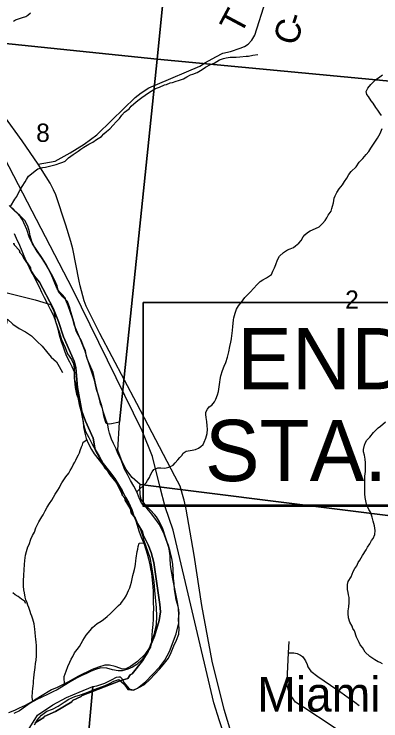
# Model space of a CAD drawing. Extents: x 0 to 34, y 0 to 22.
# Drawn here: x 4.254 to 5.092, y 17.776 to 19.391 of the extents above; entities that cross this region are included whole.
import ezdxf

# ---------------------------------------------------------------- set-up
doc = ezdxf.new("R2010")
doc.units = 0
for name, color, linetype in [('GM_X_County_Road', 7, 'Continuous'), ('GM_X_County_Road_Text', 7, 'Continuous'), ('GM_X_Major_River', 7, 'Continuous'), ('GM_X_Minor_River', 7, 'Continuous'), ('GM_X_Rail_Line', 7, 'Continuous'), ('GM_X_Section', 7, 'Continuous'), ('GM_X_Section_Text', 7, 'Continuous'), ('GM_X_State_Route', 7, 'Continuous'), ('GM_X_Township_Road', 7, 'Continuous'), ('GM_X_Unincorporated_Text', 7, 'Continuous'), ('SH_Masking', 7, 'Continuous'), ('SH_Text', 7, 'Continuous')]:
    doc.layers.add(name, color=color, linetype=linetype)

msp = doc.modelspace()

# ---------------------------------------------------------------- linework, layer by layer
at = {"layer": 'GM_X_County_Road'}
for points in [[(4.309, 19.048), (4.3479, 19.055), (4.3822, 19.0742), (4.4142, 19.0939), (4.4436, 19.1148), (4.4776, 19.1488), (4.5306, 19.2002), (4.5446, 19.2113), (4.562, 19.2226), (4.5823, 19.2312), (4.6783, 19.272), (4.6918, 19.28), (4.7153, 19.293), (4.7315, 19.3017), (4.7487, 19.3058), (4.7705, 19.3129), (4.7809, 19.3168), (4.7894, 19.3219), (4.7976, 19.3311), (4.8044, 19.3427), (4.8293, 19.4219)], [(4.309, 19.048), (4.2727, 19.1015), (4.231, 19.1594), (4.2088, 19.1902), (4.1788, 19.223), (4.1594, 19.2559), (4.1455, 19.283), (4.1367, 19.3136), (4.1299, 19.3397), (4.1269, 19.3743), (4.1228, 19.4109)], [(4.4033, 18.7803), (4.3887, 18.8545), (4.3839, 18.8713), (4.3727, 18.9084), (4.3496, 18.9778), (4.3442, 18.9894), (4.337, 19.0044), (4.309, 19.048)], [(4.6422, 18.2827), (4.634, 18.312), (4.6213, 18.3351), (4.5347, 18.5008), (4.4503, 18.661), (4.4189, 18.7234), (4.4143, 18.736), (4.4054, 18.7697), (4.4033, 18.7803)], [(4.7647, 17.6443), (4.7654, 17.6479), (4.7688, 17.6641), (4.7694, 17.6724), (4.7683, 17.682), (4.7639, 17.6993), (4.7619, 17.706), (4.7568, 17.7224), (4.7549, 17.7337), (4.7343, 17.8019), (4.707, 17.912), (4.6835, 18.0395), (4.6657, 18.1543), (4.6473, 18.2596), (4.643, 18.2799), (4.6422, 18.2827)]]:
    msp.add_lwpolyline(points, dxfattribs=at)
at = {"layer": 'GM_X_Major_River'}
for points in [[(4.5348, 18.2992), (4.5276, 18.312), (4.5204, 18.3251), (4.5132, 18.3386), (4.5068, 18.351), (4.5023, 18.3641), (4.498, 18.3741), (4.4916, 18.3868), (4.4873, 18.3972), (4.4817, 18.4095), (4.477, 18.4199), (4.4725, 18.433), (4.4702, 18.4426), (4.4682, 18.4521), (4.4647, 18.4621), (4.4616, 18.4717), (4.4581, 18.4825), (4.4547, 18.4955), (4.4513, 18.5074), (4.4468, 18.5204), (4.4426, 18.5331), (4.4392, 18.5473), (4.4369, 18.5568), (4.4334, 18.5683), (4.4286, 18.5822), (4.4244, 18.5956), (4.4199, 18.6083), (4.4172, 18.6213), (4.4123, 18.634), (4.4081, 18.644), (4.4012, 18.6564), (4.3962, 18.6664), (4.3935, 18.676), (4.3908, 18.6878), (4.3871, 18.7005), (4.3843, 18.7105), (4.3809, 18.722), (4.3763, 18.7339), (4.3657, 18.7452), (4.3558, 18.7569), (4.3524, 18.77), (4.3467, 18.7838), (4.3399, 18.7969), (4.3331, 18.8086), (4.3251, 18.8217), (4.3168, 18.8349), (4.307, 18.8481), (4.2994, 18.8617), (4.2952, 18.8713), (4.2914, 18.8839), (4.2898, 18.8935), (4.2856, 18.9065), (4.2788, 18.9189), (4.2678, 18.931), (4.2556, 18.9417), (4.2434, 18.9534)], [(4.2543, 18.8896), (4.2593, 18.8792), (4.2668, 18.863), (4.2721, 18.8496), (4.2767, 18.8384), (4.282, 18.8265), (4.2888, 18.8122), (4.2934, 18.8022), (4.2995, 18.7921), (4.3045, 18.7809), (4.3113, 18.7678), (4.3166, 18.7555), (4.3227, 18.7435), (4.3306, 18.7285), (4.337, 18.7165), (4.3442, 18.7022), (4.3491, 18.6891), (4.3536, 18.6738), (4.3559, 18.6638), (4.3586, 18.6527), (4.3621, 18.6424), (4.3663, 18.6305), (4.3705, 18.6193), (4.3743, 18.6089), (4.3808, 18.5962), (4.3865, 18.5858), (4.3922, 18.5723), (4.3917, 18.5579), (4.3955, 18.5456), (4.3978, 18.5333), (4.399, 18.5238), (4.4005, 18.5112), (4.4032, 18.499), (4.4069, 18.4848), (4.4089, 18.4749), (4.4118, 18.4592), (4.413, 18.4481), (4.4156, 18.4336), (4.419, 18.4214), (4.4243, 18.4087), (4.4315, 18.3959), (4.4373, 18.3862), (4.4486, 18.3718), (4.4592, 18.3582), (4.4694, 18.3449), (4.4767, 18.3352), (4.4843, 18.3247)], [(4.4843, 18.3247), (4.4938, 18.3111), (4.5021, 18.2991), (4.509, 18.2867), (4.5162, 18.2743), (4.5233, 18.2585), (4.5282, 18.2443), (4.5324, 18.2328), (4.5355, 18.2232), (4.5396, 18.2102), (4.5449, 18.1956), (4.5505, 18.1817), (4.5547, 18.1698), (4.5581, 18.1572), (4.5612, 18.1464), (4.5642, 18.1327), (4.5662, 18.1231), (4.5681, 18.1128), (4.5695, 18.0975), (4.571, 18.083), (4.5718, 18.0716), (4.5722, 18.0598), (4.5721, 18.0446), (4.5725, 18.0344), (4.5724, 18.0199), (4.5721, 18.0085), (4.5713, 17.996), (4.5701, 17.982), (4.569, 17.9718), (4.5682, 17.9581), (4.5659, 17.9441), (4.5571, 17.9296), (4.5476, 17.917), (4.535, 17.9048), (4.5246, 17.8987), (4.5142, 17.8937), (4.5015, 17.8899), (4.4921, 17.8902), (4.4792, 17.8925), (4.4664, 17.8963), (4.4524, 17.8971), (4.4401, 17.8933), (4.429, 17.8887), (4.4194, 17.8844), (4.4093, 17.8798), (4.3966, 17.8737), (4.3827, 17.8654), (4.3684, 17.8564), (4.3525, 17.8466), (4.3428, 17.842), (4.3309, 17.8363), (4.3178, 17.8302), (4.3066, 17.8248), (4.2908, 17.8162), (4.2803, 17.8089), (4.2663, 17.7991), (4.254, 17.7927)], [(4.301, 17.7669), (4.3066, 17.777), (4.3173, 17.7892), (4.3293, 17.7979), (4.342, 17.8029), (4.3551, 17.8097), (4.3687, 17.8184), (4.3795, 17.8253), (4.3934, 17.8313), (4.4057, 17.8355), (4.4168, 17.8393), (4.4264, 17.8432), (4.4376, 17.8478), (4.4479, 17.8513), (4.4622, 17.8565), (4.4725, 17.8611), (4.4822, 17.8669), (4.4937, 17.87), (4.5055, 17.8597), (4.5143, 17.8477), (4.5268, 17.8458), (4.5391, 17.8519), (4.5522, 17.8591), (4.5647, 17.8705), (4.5758, 17.8827), (4.5875, 17.8944), (4.5982, 17.9074), (4.6069, 17.9193), (4.613, 17.932), (4.6195, 17.9474), (4.6256, 17.9605), (4.6306, 17.9737), (4.6314, 17.9866), (4.6309, 17.9961), (4.6298, 18.009), (4.6313, 18.0208), (4.6305, 18.0307), (4.6278, 18.0425), (4.6247, 18.0525), (4.6228, 18.0632), (4.6209, 18.0762), (4.6198, 18.0888), (4.6186, 18.1017), (4.6177, 18.1207), (4.6166, 18.1341), (4.6144, 18.1467), (4.6107, 18.1631), (4.6073, 18.1762), (4.602, 18.1896), (4.5975, 18.2023), (4.5914, 18.2154), (4.5857, 18.2251), (4.5755, 18.2391), (4.566, 18.2519), (4.5579, 18.262), (4.5465, 18.2719), (4.5401, 18.2858), (4.5348, 18.2992)]]:
    msp.add_lwpolyline(points, dxfattribs=at)
at = {"layer": 'GM_X_Minor_River'}
for points in [[(4.2527, 19.3746), (4.2578, 19.3775), (4.267, 19.3806), (4.2739, 19.383), (4.2808, 19.3858), (4.2859, 19.3887), (4.2918, 19.3942)], [(4.2461, 18.9509), (4.2558, 18.9683), (4.2605, 18.9742), (4.263, 18.9791), (4.2678, 18.9876), (4.2727, 18.9973), (4.2795, 19.0074), (4.2828, 19.0133), (4.2876, 19.0204), (4.2942, 19.0259), (4.3028, 19.0328), (4.3083, 19.0372), (4.3202, 19.0405), (4.3263, 19.0415), (4.3351, 19.0438), (4.3508, 19.0471), (4.3585, 19.0502), (4.3658, 19.0527), (4.3708, 19.0551), (4.379, 19.0625), (4.3895, 19.0701), (4.4004, 19.0777), (4.4066, 19.0824), (4.4133, 19.0871), (4.4249, 19.0936), (4.4345, 19.0985), (4.4423, 19.104), (4.454, 19.1112), (4.4591, 19.1175), (4.4654, 19.1226), (4.4728, 19.1288), (4.4803, 19.1369), (4.4874, 19.1446), (4.4953, 19.1527), (4.5004, 19.1601), (4.5067, 19.1667), (4.5173, 19.1747), (4.522, 19.1807), (4.5275, 19.1862), (4.5369, 19.1934), (4.5463, 19.2003), (4.5536, 19.2054), (4.5638, 19.2127), (4.5777, 19.2209), (4.5866, 19.224), (4.5977, 19.229), (4.6027, 19.2299), (4.6112, 19.2335), (4.6165, 19.2344), (4.6246, 19.2379), (4.6296, 19.2393), (4.6415, 19.2431), (4.6489, 19.2474), (4.657, 19.252), (4.6628, 19.2537), (4.6728, 19.2576), (4.6798, 19.2623), (4.686, 19.2658), (4.6918, 19.2698), (4.703, 19.2759), (4.7115, 19.279), (4.7173, 19.283), (4.7235, 19.2862), (4.7327, 19.2897), (4.7388, 19.291), (4.748, 19.2926), (4.762, 19.2925), (4.7704, 19.293), (4.7845, 19.2948), (4.7898, 19.295), (4.7998, 19.2969), (4.811, 19.2986)], [(5.0934, 19.1595), (5.0902, 19.1649), (5.0851, 19.1712), (5.0808, 19.1778), (5.0747, 19.1871), (5.0703, 19.193), (5.0642, 19.2023), (5.0605, 19.2074), (5.0585, 19.2143), (5.0622, 19.2214), (5.0693, 19.2303), (5.0799, 19.2409), (5.0897, 19.2478), (5.0963, 19.2518)], [(4.9973, 18.9918), (5.0048, 19.0006), (5.0093, 19.0085), (5.0144, 19.0159), (5.0193, 19.0245), (5.0245, 19.0311), (5.0355, 19.0422), (5.0427, 19.0529), (5.0509, 19.061), (5.0585, 19.0699), (5.0648, 19.0773), (5.0696, 19.0847), (5.0772, 19.0962), (5.0844, 19.1077), (5.0909, 19.1182), (5.0954, 19.1298)], [(4.5348, 18.2992), (4.556, 18.3195), (4.5589, 18.3251), (4.5633, 18.3321), (4.5662, 18.3381), (4.5698, 18.3452), (4.5738, 18.35), (4.5827, 18.3543), (4.5895, 18.354), (4.599, 18.353), (4.6082, 18.3553), (4.6174, 18.3599), (4.6222, 18.3658), (4.6281, 18.3721), (4.6332, 18.3776), (4.6376, 18.3824), (4.6408, 18.3872), (4.6474, 18.392), (4.6611, 18.3945), (4.6684, 18.3958), (4.6757, 18.3993), (4.6812, 18.4026), (4.6863, 18.4077), (4.6887, 18.4126), (4.6925, 18.4219), (4.6955, 18.4325), (4.6962, 18.4427), (4.6957, 18.4503), (4.6945, 18.4603), (4.693, 18.4691), (4.6921, 18.4763), (4.6926, 18.4816), (4.6959, 18.4883), (4.7002, 18.4931), (4.7061, 18.4975), (4.712, 18.5049), (4.7153, 18.5112), (4.719, 18.5206), (4.7212, 18.5285), (4.7227, 18.5391), (4.7242, 18.5501), (4.7252, 18.5561), (4.7266, 18.5644), (4.7308, 18.5764), (4.7346, 18.5866), (4.7383, 18.5948), (4.7418, 18.6068), (4.7448, 18.6189), (4.7475, 18.6313), (4.7494, 18.6412), (4.7508, 18.6491), (4.7518, 18.6563), (4.7524, 18.6612), (4.753, 18.6684), (4.754, 18.6764), (4.7557, 18.6923), (4.7567, 18.6972), (4.7593, 18.7073), (4.7623, 18.7167), (4.7667, 18.7242), (4.7742, 18.7327), (4.7818, 18.743), (4.7893, 18.7508), (4.7947, 18.7559), (4.8011, 18.7637), (4.8094, 18.7729), (4.8168, 18.7795), (4.8227, 18.7834), (4.8312, 18.7881), (4.8421, 18.7961), (4.8457, 18.8032), (4.8494, 18.811), (4.852, 18.8189), (4.8558, 18.8294), (4.861, 18.838), (4.87, 18.8464), (4.8793, 18.8522), (4.8847, 18.8543), (4.8924, 18.8574), (4.8975, 18.8611), (4.9045, 18.8677), (4.9101, 18.8739), (4.9149, 18.8817), (4.9185, 18.8866), (4.9244, 18.8921), (4.9309, 18.8953), (4.9429, 18.9013), (4.951, 18.9048), (4.9589, 18.9125), (4.9648, 18.9196), (4.9688, 18.9251), (4.9721, 18.9318), (4.9784, 18.9407), (4.9802, 18.9468), (4.9815, 18.9517), (4.9837, 18.9599), (4.9846, 18.9649), (4.9859, 18.9705), (4.988, 18.9754), (4.9917, 18.9832), (4.9973, 18.9918)], [(4.2376, 18.6831), (4.239, 18.694), (4.2511, 18.6822), (4.2657, 18.6723), (4.2807, 18.665), (4.2944, 18.6555), (4.3074, 18.6426), (4.3188, 18.6324), (4.3287, 18.6199), (4.3394, 18.6067), (4.3512, 18.5961), (4.3573, 18.5853), (4.3649, 18.5718)], [(5.0957, 17.9061), (5.0908, 17.9093), (5.086, 17.911), (5.0781, 17.915), (5.0719, 17.9202), (5.067, 17.9226), (5.0567, 17.9325), (5.0503, 17.9433), (5.0452, 17.9496), (5.0427, 17.955), (5.0363, 17.9674), (5.0318, 17.9816), (5.0279, 17.9871), (5.0269, 17.992), (5.0215, 18.001), (5.0184, 18.0109), (5.0173, 18.0209), (5.0175, 18.0273), (5.0189, 18.0364), (5.02, 18.0466), (5.0197, 18.058), (5.0184, 18.0642), (5.0174, 18.0695), (5.0157, 18.076), (5.0158, 18.0874), (5.0175, 18.0946), (5.024, 18.105), (5.0293, 18.1174), (5.033, 18.1241), (5.037, 18.13), (5.0403, 18.1379), (5.0443, 18.1431), (5.0499, 18.1539), (5.0587, 18.1665), (5.062, 18.1725), (5.0672, 18.1807), (5.0709, 18.1881), (5.0748, 18.1929), (5.0786, 18.2019), (5.0789, 18.211), (5.0773, 18.2214), (5.0747, 18.2321), (5.072, 18.2417), (5.0675, 18.254), (5.0646, 18.259), (5.0597, 18.271), (5.0581, 18.2786), (5.0564, 18.2859), (5.0559, 18.2943), (5.0554, 18.3019), (5.0555, 18.3145), (5.0557, 18.3194), (5.0557, 18.33), (5.0558, 18.335), (5.057, 18.346), (5.0574, 18.3573), (5.0573, 18.3657), (5.056, 18.3737), (5.0545, 18.3833), (5.0524, 18.3906), (5.0522, 18.3963), (5.0552, 18.4057), (5.0573, 18.4121), (5.0598, 18.4173), (5.0673, 18.4243), (5.0752, 18.435), (5.0858, 18.4453), (5.0913, 18.4489), (5.103, 18.4591)], [(4.2975, 17.8199), (4.2954, 17.8302), (4.2966, 17.8424), (4.2972, 17.8499), (4.2978, 17.8552), (4.2984, 17.8613), (4.2986, 17.8674), (4.2992, 17.8731), (4.3002, 17.8818), (4.3008, 17.8871), (4.3023, 17.8976), (4.3034, 17.9071), (4.3048, 17.9147), (4.3055, 17.9245), (4.3055, 17.9352), (4.3052, 17.9481), (4.3047, 17.9553), (4.3038, 17.9626), (4.3036, 17.9683), (4.3024, 17.9778), (4.3019, 17.9854), (4.301, 17.9916), (4.3, 17.9973), (4.2987, 18.0027), (4.297, 18.008), (4.2946, 18.015), (4.2925, 18.0207), (4.2908, 18.0261), (4.2877, 18.0346), (4.2856, 18.04), (4.2839, 18.0457), (4.281, 18.0523), (4.2797, 18.0584), (4.2782, 18.0687), (4.2769, 18.0756), (4.2761, 18.0836), (4.2757, 18.0958), (4.2766, 18.1091), (4.2777, 18.1208), (4.2781, 18.133), (4.2788, 18.1424), (4.2798, 18.1481), (4.2804, 18.1542), (4.2826, 18.1632), (4.286, 18.1737), (4.2885, 18.1786), (4.2927, 18.1914), (4.296, 18.1996), (4.3008, 18.2074), (4.3042, 18.2168), (4.3111, 18.2306), (4.3176, 18.2422), (4.3208, 18.247), (4.3253, 18.256), (4.3298, 18.2642), (4.335, 18.2724), (4.3406, 18.2805), (4.3446, 18.2872), (4.3482, 18.2936), (4.3539, 18.3033), (4.3579, 18.3088), (4.3604, 18.3148), (4.3632, 18.32), (4.3676, 18.3263), (4.3728, 18.3338), (4.3791, 18.3419), (4.3824, 18.3479), (4.3864, 18.3542), (4.3893, 18.3606), (4.3933, 18.3669), (4.3957, 18.3717), (4.3978, 18.3766), (4.4015, 18.3837), (4.4035, 18.3886), (4.4056, 18.3938), (4.4085, 18.4017), (4.4106, 18.4066), (4.412, 18.413), (4.4202, 18.4184)], [(4.3698, 17.8573), (4.3688, 17.8771), (4.373, 17.8891), (4.3772, 17.9004), (4.3817, 17.9097), (4.3846, 17.9169), (4.3882, 17.9232), (4.3923, 17.931), (4.3983, 17.9392), (4.4038, 17.9458), (4.4078, 17.9529), (4.4111, 17.9593), (4.4155, 17.9659), (4.4191, 17.9715), (4.4238, 17.9767), (4.4278, 17.9826), (4.4334, 17.9893), (4.4443, 17.998), (4.4533, 18.0038), (4.4583, 18.0074), (4.4669, 18.0147), (4.4743, 18.0209), (4.481, 18.0272), (4.4877, 18.0338), (4.4932, 18.0393), (4.4979, 18.0444), (4.5023, 18.0496), (4.5067, 18.0552), (4.5103, 18.0619), (4.5136, 18.0686), (4.516, 18.0738), (4.5185, 18.0802), (4.5202, 18.0855), (4.5224, 18.0926), (4.5238, 18.1002), (4.5259, 18.1077), (4.5273, 18.1133), (4.5291, 18.1216), (4.5309, 18.1288), (4.5314, 18.1337), (4.5324, 18.1413), (4.533, 18.1474), (4.5336, 18.153), (4.5345, 18.1579), (4.5355, 18.1632), (4.5368, 18.1685), (4.5381, 18.1745), (4.5403, 18.1821), (4.5502, 18.1824)], [(4.2815, 18.0443), (4.2779, 18.0497), (4.2716, 18.0541), (4.2638, 18.0597), (4.2571, 18.0638), (4.2512, 18.0681)]]:
    msp.add_lwpolyline(points, dxfattribs=at)
at = {"layer": 'GM_X_Rail_Line'}
msp.add_lwpolyline([(5.1615, 17.5723), (5.088, 17.599), (5.0342, 17.6053), (4.887, 17.6195), (4.83, 17.6353), (4.7724, 17.6732), (4.7404, 17.7248), (4.7237, 17.7759), (4.711, 17.8174), (4.618, 18.2116), (4.5993, 18.2652), (4.5884, 18.3089), (4.5705, 18.3799), (4.5466, 18.4385), (4.3883, 18.7617), (4.1493, 19.2211), (4.1129, 19.2987), (4.0971, 19.3526), (4.0971, 19.4175)], dxfattribs=at)
at = {"layer": 'GM_X_Section'}
for points in [[(4.6719, 20.1929), (4.5809, 19.2879), (3.5863, 19.3905), (3.585, 19.4156)], [(3.5863, 19.3905), (4.5809, 19.2879), (4.4948, 18.4581), (4.4731, 18.4537), (4.4648, 18.455), (4.4603, 18.4699), (4.4566, 18.4897), (4.4519, 18.5004), (4.4491, 18.5111), (4.4467, 18.5218), (4.4439, 18.5309), (4.4408, 18.5439), (4.4347, 18.5717), (4.4218, 18.6019), (4.4169, 18.621), (4.4062, 18.6474), (4.3922, 18.6796), (4.3888, 18.694), (4.3778, 18.7246), (4.3728, 18.7376), (4.371, 18.7426), (4.3644, 18.7499), (4.3577, 18.7562), (4.3526, 18.7631), (4.3394, 18.7968), (4.3267, 18.8202), (4.3176, 18.8348), (4.296, 18.8656), (4.2888, 18.8821), (4.2831, 18.8989), (4.2734, 18.9207), (4.2687, 18.928), (4.2499, 18.9486)], [(4.2263, 18.7567), (4.3027, 18.7382), (4.3373, 18.7275), (4.3453, 18.7125), (4.3472, 18.6985), (4.3485, 18.6905), (4.3581, 18.6626), (4.363, 18.6473), (4.3709, 18.6293), (4.3763, 18.6148), (4.3854, 18.6013), (4.3897, 18.5921), (4.3918, 18.5822), (4.3919, 18.5739), (4.3922, 18.5538), (4.3937, 18.5375), (4.3971, 18.5222), (4.4025, 18.5085), (4.406, 18.4993), (4.4069, 18.4883), (4.4085, 18.4772), (4.4135, 18.4498), (4.4174, 18.4369), (4.425, 18.4234), (4.4344, 18.4054), (4.449, 18.3804), (4.4581, 18.3643), (4.4724, 18.3454), (4.4841, 18.3299), (4.5013, 18.3022), (4.5096, 18.285), (4.521, 18.2589), (4.5366, 18.2267), (4.5434, 18.2129), (4.5473, 18.1996), (4.5508, 18.1881), (4.5646, 18.1492), (4.5682, 18.1275), (4.5735, 18.0936), (4.5753, 18.0739), (4.5792, 18.0344), (4.5795, 18.0151), (4.5791, 17.9958), (4.5736, 17.9728), (4.5703, 17.9615), (4.563, 17.9416), (4.5532, 17.9274), (4.5365, 17.9112), (4.5203, 17.9002), (4.5099, 17.8951), (4.5023, 17.8938), (4.4959, 17.8959), (4.485, 17.8999), (4.4722, 17.9029), (4.462, 17.9028), (4.4471, 17.8986), (4.4326, 17.8931), (4.4012, 17.8777), (4.3774, 17.8643), (4.3524, 17.8524), (4.3398, 17.847), (4.3148, 17.8313), (4.299, 17.8215), (4.2795, 17.811), (4.2657, 17.8049), (4.2549, 17.7998), (4.2419, 17.7944)], [(4.3904, 17.366), (4.4341, 17.8543), (4.4431, 17.8559), (4.4618, 17.8622), (4.4767, 17.8698), (4.4886, 17.8756), (4.4936, 17.8762), (4.497, 17.8761), (4.5007, 17.8723), (4.5061, 17.8627), (4.5131, 17.8538), (4.5175, 17.8491), (4.5228, 17.8475), (4.5277, 17.8466), (4.5365, 17.8506), (4.5543, 17.8649), (4.5702, 17.8816), (4.5869, 17.8993), (4.5987, 17.9142), (4.6094, 17.934), (4.6248, 17.9746), (4.6303, 18.0002), (4.6304, 18.0176), (4.6296, 18.0328), (4.628, 18.0469), (4.6216, 18.0773), (4.6172, 18.1005), (4.6125, 18.126), (4.6111, 18.1439), (4.6105, 18.1533), (4.6086, 18.1689), (4.6073, 18.1743), (4.5938, 18.2147), (4.5867, 18.2305), (4.5797, 18.242), (4.5757, 18.2466), (4.5535, 18.2703), (4.5447, 18.2819), (4.5427, 18.2929), (4.5416, 18.3103), (4.5425, 18.316), (5.4731, 18.1998)]]:
    msp.add_lwpolyline(points, dxfattribs=at)
for points in [[(4.6719, 20.1929), (5.6809, 20.1832), (5.5723, 19.1942), (4.5809, 19.2879)], [(5.5723, 19.1942), (5.4731, 18.1998), (4.5425, 18.316), (4.5239, 18.3316), (4.5093, 18.3513), (4.5006, 18.3701), (4.4914, 18.3942), (4.4948, 18.4581), (4.5809, 19.2879)], [(4.4341, 17.8543), (4.3904, 17.366), (4.3852, 17.3881), (4.3827, 17.4146), (4.3719, 17.4315), (4.3538, 17.44), (4.3309, 17.4556), (4.3152, 17.4882), (4.2947, 17.5292), (4.279, 17.5666), (4.2669, 17.5968), (4.2597, 17.6354), (4.2561, 17.6692), (4.2657, 17.709), (4.2826, 17.7488), (4.308, 17.7886), (4.3429, 17.8127), (4.3743, 17.8296), (4.4033, 17.8417)]]:
    msp.add_lwpolyline(points, close=True, dxfattribs=at)
at = {"layer": 'GM_X_State_Route'}
for points in [[(4.2534, 18.8672), (4.2545, 18.8637), (4.2664, 18.8505), (4.2674, 18.846), (4.2745, 18.8386), (4.2759, 18.8344), (4.2917, 18.8109), (4.2927, 18.8051), (4.3008, 18.792), (4.3123, 18.7781), (4.3436, 18.7189), (4.3559, 18.6883), (4.3669, 18.6538), (4.3915, 18.5978), (4.395, 18.5837), (4.399, 18.538), (4.4092, 18.4838), (4.4175, 18.4604), (4.4348, 18.4217), (4.4392, 18.3954), (4.4622, 18.3524), (4.4686, 18.3466), (4.4737, 18.3377), (4.4874, 18.3211), (4.5005, 18.2965), (4.5012, 18.2919), (4.5071, 18.2846), (4.5077, 18.2804), (4.5202, 18.26), (4.5216, 18.2516), (4.5312, 18.24), (4.5362, 18.2265), (4.5479, 18.2081), (4.5489, 18.2008), (4.561, 18.1778), (4.5674, 18.1609), (4.5738, 18.1376), (4.5873, 18.0415), (4.5888, 18.0251), (4.5858, 18.0054), (4.5748, 17.9696), (4.5604, 17.9345), (4.5474, 17.9131), (4.5244, 17.8836), (4.5194, 17.8814), (4.5139, 17.8724), (4.4978, 17.8678), (4.4095, 17.834), (4.4075, 17.8313), (4.3876, 17.8226), (4.386, 17.8192), (4.3487, 17.7976), (4.3231, 17.786), (4.3219, 17.7833), (4.3023, 17.7712)], [(4.3023, 17.7712), (4.3219, 17.7833), (4.3231, 17.786), (4.3487, 17.7976), (4.386, 17.8192), (4.3876, 17.8226), (4.4075, 17.8313), (4.4095, 17.834), (4.4978, 17.8678), (4.5139, 17.8724), (4.5194, 17.8814), (4.5244, 17.8836), (4.5474, 17.9131), (4.5604, 17.9345), (4.5748, 17.9696), (4.5858, 18.0054), (4.5888, 18.0251), (4.5873, 18.0415), (4.5738, 18.1376), (4.5674, 18.1609), (4.561, 18.1778), (4.5489, 18.2008), (4.5479, 18.2081), (4.5362, 18.2265), (4.5312, 18.24), (4.5216, 18.2516), (4.5202, 18.26), (4.5077, 18.2804), (4.5071, 18.2846), (4.5012, 18.2919), (4.5005, 18.2965), (4.4874, 18.3211), (4.4737, 18.3377), (4.4686, 18.3466), (4.4622, 18.3524), (4.4392, 18.3954), (4.4348, 18.4217), (4.4175, 18.4604), (4.4092, 18.4838), (4.399, 18.538), (4.395, 18.5837), (4.3915, 18.5978), (4.3669, 18.6538), (4.3559, 18.6883), (4.3436, 18.7189), (4.3123, 18.7781), (4.3008, 18.792), (4.2927, 18.8051), (4.2917, 18.8109), (4.2759, 18.8344), (4.2745, 18.8386), (4.2674, 18.846), (4.2664, 18.8505), (4.2545, 18.8637), (4.2534, 18.8672)]]:
    msp.add_lwpolyline(points, dxfattribs=at)
at = {"layer": 'GM_X_Township_Road'}
for points in [[(5.0916, 17.6442), (5.0904, 17.6593), (5.0869, 17.6726), (5.0818, 17.6855), (5.0708, 17.7008), (5.0634, 17.7066), (5.0395, 17.7235), (4.9807, 17.7634), (4.9161, 17.8061), (4.8973, 17.8186), (4.8883, 17.8312), (4.8813, 17.8453), (4.8785, 17.8578), (4.8789, 17.8833), (4.8815, 17.9314), (4.8828, 17.9569)], [(4.8815, 17.9314), (4.8931, 17.931), (4.9013, 17.9296), (4.9083, 17.9261), (4.913, 17.923), (4.917, 17.9179), (4.92, 17.9129), (4.9237, 17.9049), (4.9256, 17.8994), (4.9285, 17.8946), (4.9326, 17.8891), (4.9486, 17.8772), (4.9774, 17.8572), (5.0008, 17.8414), (5.0177, 17.8291), (5.0331, 17.8184), (5.0427, 17.8112)]]:
    msp.add_lwpolyline(points, dxfattribs=at)
at = {"layer": 'SH_Masking'}
msp.add_lwpolyline([(4.5495, 18.2693), (5.6422, 18.2693), (5.6422, 18.7316), (4.5495, 18.7316)], close=True, dxfattribs=at)
at = {"layer": 'SH_Text'}
msp.add_lwpolyline([(4.5495, 18.7316), (6.2012, 18.7316), (6.2012, 18.2658), (4.5495, 18.2658)], close=True, dxfattribs=at)

# ---------------------------------------------------------------- texts
at = {"layer": 'GM_X_County_Road_Text'}
for s, rotation, p in [('T', 61.9331, (4.7717, 19.3415)), ('-', 72.5755, (4.9131, 19.361)), ('C', 72.2676, (4.8988, 19.3162))]:
    msp.add_text(s, height=0.0568, rotation=rotation, dxfattribs=at).set_placement(p)
at = {"layer": 'GM_X_Section_Text'}
for s, p in [('8', (4.3048, 19.0989)), ('2', (5.0106, 18.7175))]:
    msp.add_text(s, height=0.0419, rotation=0, dxfattribs=at).set_placement(p)
at = {"layer": 'GM_X_Unincorporated_Text'}
msp.add_text('Miami', height=0.07898, rotation=0, dxfattribs=at).set_placement((4.8098, 17.7971))
at = {"layer": 'SH_Text'}
for s, p in [('END PROJECT', (4.7642, 18.5337)), ('STA. 448+05.00 ', (4.6903, 18.3237))]:
    msp.add_text(s, height=0.14, dxfattribs=at).set_placement(p)

doc.saveas('drawing.dxf')
